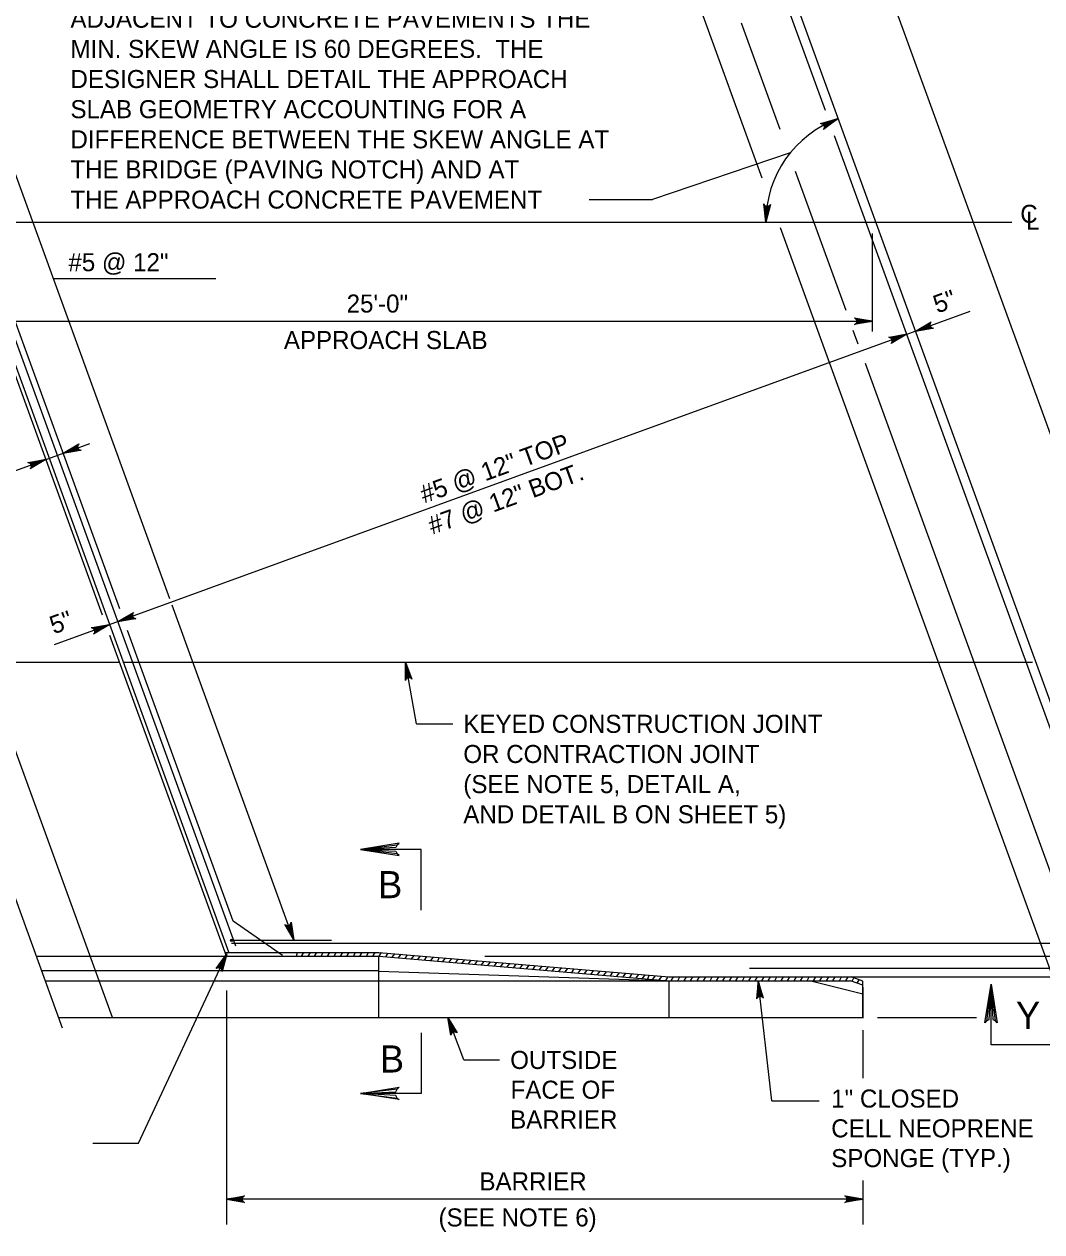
# Model space of a CAD drawing. Extents: x 636530 to 644067, y 294168 to 299122.
# Drawn here: x 639988.2 to 640157.5, y 294379.8 to 294580.6 of the extents above; entities that cross this region are included whole.
import ezdxf

# ---------------------------------------------------------------- set-up
doc = ezdxf.new("R2010")
doc.units = 0
doc.layers.add('1', color=7, linetype='Continuous')

msp = doc.modelspace()

# ---------------------------------------------------------------- linework, layer by layer
at = {"layer": '1'}
for p, q in [((640191.8, 294422.19), (640098.66, 294678.09)), ((640121.52, 294566.25), (640081.19, 294677.07)), ((640175.58, 294422.19), (640083.92, 294674.02)), ((640012.48, 294485.04), (639946.23, 294667.06)), ((640004.15, 294483.38), (639938.45, 294663.87)), ((640111.03, 294554.98), (640091.92, 294607.49)), ((640114.01, 294563.08), (640107.57, 294580.77)), ((640001.29, 294482.33), (639966.42, 294578.12)), ((640022.32, 294426.3), (639967, 294578.31)), ((640023.48, 294427.29), (639968.38, 294578.69)), ((640173.57, 294423.25), (640123.06, 294562.02)), ((640115.67, 294559.17), (640092.78, 294551.46)), ((640124.97, 294532.96), (640116.55, 294556.1)), ((640082.22, 294551.46), (640092.78, 294551.46)), ((639931.32, 294547.68), (640152.54, 294547.68)), ((640159.36, 294422.19), (640114.04, 294546.7)), ((640129.36, 294529.47), (640129.36, 294545.79)), ((639993.1, 294538.28), (640020.13, 294538.28)), ((639976.96, 294531.19), (640129.36, 294531.19)), ((640145.57, 294532.84), (639993.23, 294477.39)), ((640126.99, 294527.41), (640126.17, 294529.67)), ((640164.76, 294423.65), (640128.18, 294524.16)), ((639966.56, 294498.99), (639999.18, 294510.86)), ((640002.92, 294415.48), (639976.8, 294487.21)), ((640033.13, 294428.3), (640012.86, 294484)), ((639994.65, 294413.68), (639970.46, 294480.13)), ((640021.92, 294425.66), (640002.51, 294478.97)), ((640023.04, 294431.49), (640005.46, 294479.78)), ((639972.5, 294474.53), (640004.13, 294474.53)), ((640004.67, 294474.53), (640155.99, 294474.53)), ((640053.49, 294464.27), (640051.69, 294474.53)), ((640053.49, 294464.27), (640059.58, 294464.27)), ((640031.22, 294425.76), (640023.04, 294431.49)), ((640022.57, 294428.3), (640039.37, 294428.3)), ((640022.76, 294427.79), (640172.37, 294427.79)), ((639990.29, 294425.66), (640047.22, 294425.66)), ((640007.25, 294394.54), (640021.95, 294426.04)), ((640021.69, 294426.27), (640047.24, 294426.27)), ((640033.57, 294425.66), (640033.74, 294426.27)), ((640034.41, 294425.66), (640034.78, 294426.27)), ((640035.49, 294425.66), (640035.86, 294426.27)), ((640036.56, 294425.66), (640036.94, 294426.27)), ((640037.64, 294425.66), (640038.01, 294426.27)), ((640038.71, 294425.66), (640039.09, 294426.27)), ((640039.79, 294425.66), (640040.16, 294426.27)), ((640040.87, 294425.66), (640041.24, 294426.27)), ((640041.94, 294425.66), (640042.32, 294426.27)), ((640043.02, 294425.66), (640043.39, 294426.27)), ((640044.09, 294425.66), (640044.47, 294426.27)), ((640045.17, 294425.66), (640045.54, 294426.27)), ((640046.25, 294425.66), (640046.62, 294426.27)), ((640047.22, 294425.66), (640095.49, 294421.57)), ((640047.22, 294415.37), (640047.22, 294425.66)), ((640047.24, 294426.27), (640095.52, 294422.19)), ((640047.32, 294425.66), (640047.7, 294426.27)), ((640048.39, 294425.56), (640048.81, 294426.14)), ((640049.46, 294425.47), (640049.89, 294426.05)), ((640050.53, 294425.38), (640050.96, 294425.96)), ((640051.61, 294425.28), (640052.03, 294425.87)), ((640052.68, 294425.19), (640053.1, 294425.78)), ((640053.75, 294425.1), (640054.17, 294425.68)), ((640054.82, 294425.01), (640055.25, 294425.59)), ((640055.89, 294424.92), (640056.32, 294425.5)), ((640057.06, 294424.82), (640057.28, 294425.42)), ((640057.89, 294424.75), (640058.32, 294425.33)), ((640058.97, 294424.66), (640059.39, 294425.24)), ((640060.04, 294424.57), (640060.46, 294425.15)), ((640061.11, 294424.48), (640061.53, 294425.06)), ((640062.18, 294424.39), (640062.61, 294424.97)), ((640063.25, 294424.3), (640063.68, 294424.88)), ((640064.33, 294424.21), (640064.75, 294424.79)), ((640064.89, 294425.66), (640230.08, 294425.66)), ((640065.4, 294424.12), (640065.82, 294424.7)), ((640066.47, 294424.03), (640066.89, 294424.61)), ((640067.54, 294423.94), (640067.97, 294424.52)), ((639991.15, 294423.29), (640047.22, 294423.29)), ((640047.22, 294423.18), (640095.49, 294421.57)), ((640068.61, 294423.85), (640069.04, 294424.43)), ((640069.69, 294423.76), (640070.11, 294424.34)), ((640070.76, 294423.67), (640071.18, 294424.25)), ((640071.83, 294423.57), (640072.25, 294424.16)), ((640072.9, 294423.48), (640073.33, 294424.07)), ((640073.98, 294423.39), (640074.4, 294423.97)), ((640075.05, 294423.3), (640075.47, 294423.88)), ((640076.12, 294423.21), (640076.54, 294423.79)), ((640077.19, 294423.12), (640077.62, 294423.7)), ((640078.26, 294423.03), (640078.69, 294423.61)), ((640079.34, 294422.94), (640079.76, 294423.52)), ((640080.41, 294422.85), (640080.83, 294423.43)), ((640081.48, 294422.76), (640081.9, 294423.34)), ((640082.55, 294422.67), (640082.98, 294423.25)), ((640083.62, 294422.58), (640084.05, 294423.16)), ((640084.7, 294422.49), (640085.12, 294423.07)), ((640085.77, 294422.4), (640086.19, 294422.98)), ((640086.84, 294422.31), (640087.26, 294422.89)), ((640087.91, 294422.22), (640088.34, 294422.8)), ((640088.99, 294422.12), (640089.41, 294422.71)), ((640090.06, 294422.03), (640090.48, 294422.62)), ((640091.13, 294421.94), (640091.55, 294422.52)), ((640108.93, 294423.65), (640173.75, 294423.65)), ((639991.78, 294421.57), (640095.49, 294421.57)), ((640091.99, 294421.87), (640092.22, 294422.47)), ((640092.83, 294421.8), (640093.26, 294422.38)), ((640093.9, 294421.71), (640094.33, 294422.29)), ((640094.98, 294421.62), (640095.4, 294422.2)), ((640095.49, 294421.57), (640095.49, 294415.37)), ((640095.49, 294421.57), (640125.72, 294421.57)), ((640095.52, 294422.19), (640125.83, 294422.19)), ((640095.88, 294421.57), (640096.26, 294422.19)), ((640096.96, 294421.57), (640097.33, 294422.19)), ((640098.03, 294421.57), (640098.41, 294422.19)), ((640099.11, 294421.57), (640099.48, 294422.19)), ((640100.19, 294421.57), (640100.56, 294422.19)), ((640101.26, 294421.57), (640101.64, 294422.19)), ((640102.34, 294421.57), (640102.71, 294422.19)), ((640103.41, 294421.57), (640103.79, 294422.19)), ((640104.49, 294421.57), (640104.86, 294422.19)), ((640105.57, 294421.57), (640105.94, 294422.19)), ((640106.64, 294421.57), (640107.02, 294422.19)), ((640107.72, 294421.57), (640108.09, 294422.19)), ((640108.79, 294421.57), (640109.17, 294422.19)), ((640109.87, 294421.57), (640110.24, 294422.19)), ((640112.63, 294401.59), (640110.36, 294421.57)), ((640110.95, 294421.57), (640111.32, 294422.19)), ((640112.02, 294421.57), (640112.39, 294422.19)), ((640113.1, 294421.57), (640113.47, 294422.19)), ((640114.17, 294421.57), (640114.55, 294422.19)), ((640115.25, 294421.57), (640115.62, 294422.19)), ((640116.33, 294421.57), (640116.7, 294422.19)), ((640117.4, 294421.57), (640117.77, 294422.19)), ((640118.48, 294421.57), (640118.85, 294422.19)), ((640127.73, 294419.36), (640118.87, 294421.57)), ((640119.55, 294421.57), (640119.93, 294422.19)), ((640120.63, 294421.57), (640121, 294422.19)), ((640121.71, 294421.57), (640122.08, 294422.19)), ((640122.78, 294421.57), (640123.15, 294422.19)), ((640123.86, 294421.57), (640124.23, 294422.19)), ((640124.93, 294421.57), (640125.31, 294422.19)), ((640127.73, 294420.82), (640125.72, 294421.57)), ((640125.83, 294422.19), (640175.58, 294422.19)), ((640127.73, 294421.47), (640125.83, 294422.19)), ((640125.96, 294421.48), (640126.28, 294422.02)), ((640126.83, 294421.16), (640127.16, 294421.69)), ((640127.73, 294415.48), (640127.73, 294421.47)), ((640021.92, 294419.96), (640021.92, 294381.04)), ((640127.73, 294420.48), (640127.73, 294415.37)), ((639994, 294415.48), (640127.73, 294415.48)), ((640061.39, 294408.42), (640058.72, 294415.48)), ((640096.73, 294415.48), (640109.23, 294415.48)), ((640130.19, 294415.48), (640146.66, 294415.48)), ((640127.73, 294413.35), (640127.73, 294405.37)), ((640061.39, 294408.42), (640067.32, 294408.42)), ((640112.63, 294401.59), (640120.5, 294401.59)), ((639999.7, 294394.54), (640007.25, 294394.54)), ((640127.73, 294388.37), (640127.73, 294381.04)), ((640127.73, 294385.25), (640021.92, 294385.25))]:
    msp.add_line(p, q, dxfattribs=at)
for points in [[(640123.65, 294564.87), (640121.22, 294563.05), (640121.29, 294563.17), (640121.35, 294563.29), (640121.36, 294563.41), (640121.37, 294563.53), (640121.34, 294563.62), (640121.31, 294563.72), (640121.25, 294563.8), (640121.19, 294563.88), (640121.1, 294563.95), (640121, 294564.01), (640120.86, 294564.03), (640120.72, 294564.05), (640123.65, 294564.87), (640120.86, 294564.03), (640121, 294564.01), (640123.65, 294564.87), (640121.1, 294563.95), (640121.19, 294563.88), (640123.65, 294564.87), (640121.25, 294563.8), (640121.31, 294563.72), (640123.65, 294564.87), (640121.34, 294563.62), (640121.37, 294563.53), (640123.65, 294564.87), (640121.36, 294563.41), (640121.35, 294563.29), (640123.65, 294564.87), (640121.29, 294563.17)], [(640111.61, 294547.68), (640111.27, 294550.7), (640111.34, 294550.58), (640111.41, 294550.46), (640111.51, 294550.39), (640111.6, 294550.32), (640111.7, 294550.3), (640111.8, 294550.28), (640111.9, 294550.29), (640112, 294550.3), (640112.11, 294550.35), (640112.21, 294550.4), (640112.3, 294550.51), (640112.39, 294550.62), (640111.61, 294547.68), (640112.3, 294550.51), (640112.21, 294550.4), (640111.61, 294547.68), (640112.11, 294550.35), (640112, 294550.3), (640111.61, 294547.68), (640111.9, 294550.29), (640111.8, 294550.28), (640111.61, 294547.68), (640111.7, 294550.3), (640111.6, 294550.32), (640111.61, 294547.68), (640111.51, 294550.39), (640111.41, 294550.46), (640111.61, 294547.68), (640111.34, 294550.58)], [(640129.36, 294531.19), (640126.38, 294530.63), (640126.49, 294530.71), (640126.61, 294530.79), (640126.67, 294530.89), (640126.73, 294530.99), (640126.74, 294531.09), (640126.76, 294531.19), (640126.74, 294531.29), (640126.73, 294531.39), (640126.67, 294531.49), (640126.61, 294531.59), (640126.49, 294531.67), (640126.38, 294531.75), (640129.36, 294531.19), (640126.49, 294531.67), (640126.61, 294531.59), (640129.36, 294531.19), (640126.67, 294531.49), (640126.73, 294531.39), (640129.36, 294531.19), (640126.74, 294531.29), (640126.76, 294531.19), (640129.36, 294531.19), (640126.74, 294531.09), (640126.73, 294530.99), (640129.36, 294531.19), (640126.67, 294530.89), (640126.61, 294530.79), (640129.36, 294531.19), (640126.49, 294530.71)], [(640136.5, 294529.54), (640139.12, 294531.09), (640139.03, 294530.97), (640138.95, 294530.86), (640138.93, 294530.75), (640138.91, 294530.63), (640138.93, 294530.53), (640138.95, 294530.43), (640139, 294530.34), (640139.05, 294530.26), (640139.14, 294530.18), (640139.23, 294530.11), (640139.36, 294530.07), (640139.5, 294530.04), (640136.5, 294529.54), (640139.36, 294530.07), (640139.23, 294530.11), (640136.5, 294529.54), (640139.14, 294530.18), (640139.05, 294530.26), (640136.5, 294529.54), (640139, 294530.34), (640138.95, 294530.43), (640136.5, 294529.54), (640138.93, 294530.53), (640138.91, 294530.63), (640136.5, 294529.54), (640138.93, 294530.75), (640138.95, 294530.86), (640136.5, 294529.54), (640139.03, 294530.97)], [(640135.07, 294529.02), (640132.46, 294527.48), (640132.54, 294527.59), (640132.62, 294527.7), (640132.64, 294527.82), (640132.66, 294527.93), (640132.65, 294528.03), (640132.63, 294528.13), (640132.58, 294528.22), (640132.53, 294528.31), (640132.44, 294528.38), (640132.35, 294528.46), (640132.21, 294528.49), (640132.08, 294528.53), (640135.07, 294529.02), (640132.21, 294528.49), (640132.35, 294528.46), (640135.07, 294529.02), (640132.44, 294528.38), (640132.53, 294528.31), (640135.07, 294529.02), (640132.58, 294528.22), (640132.63, 294528.13), (640135.07, 294529.02), (640132.65, 294528.03), (640132.66, 294527.93), (640135.07, 294529.02), (640132.64, 294527.82), (640132.62, 294527.7), (640135.07, 294529.02), (640132.54, 294527.59)], [(639994.74, 294509.24), (639997.35, 294510.79), (639997.27, 294510.67), (639997.19, 294510.56), (639997.16, 294510.45), (639997.14, 294510.33), (639997.16, 294510.23), (639997.18, 294510.13), (639997.23, 294510.04), (639997.28, 294509.96), (639997.37, 294509.88), (639997.46, 294509.81), (639997.59, 294509.77), (639997.73, 294509.74), (639994.74, 294509.24), (639997.59, 294509.77), (639997.46, 294509.81), (639994.74, 294509.24), (639997.37, 294509.88), (639997.28, 294509.96), (639994.74, 294509.24), (639997.23, 294510.04), (639997.18, 294510.13), (639994.74, 294509.24), (639997.16, 294510.23), (639997.14, 294510.33), (639994.74, 294509.24), (639997.16, 294510.45), (639997.19, 294510.56), (639994.74, 294509.24), (639997.27, 294510.67)], [(639991.87, 294508.2), (639989.26, 294506.65), (639989.34, 294506.77), (639989.42, 294506.88), (639989.44, 294507), (639989.46, 294507.11), (639989.45, 294507.21), (639989.43, 294507.31), (639989.38, 294507.4), (639989.33, 294507.49), (639989.24, 294507.56), (639989.15, 294507.63), (639989.01, 294507.67), (639988.88, 294507.71), (639991.87, 294508.2), (639989.01, 294507.67), (639989.15, 294507.63), (639991.87, 294508.2), (639989.24, 294507.56), (639989.33, 294507.49), (639991.87, 294508.2), (639989.38, 294507.4), (639989.43, 294507.31), (639991.87, 294508.2), (639989.45, 294507.21), (639989.46, 294507.11), (639991.87, 294508.2), (639989.44, 294507), (639989.42, 294506.88), (639991.87, 294508.2), (639989.34, 294506.77)], [(640003.84, 294481.26), (640006.45, 294482.8), (640006.37, 294482.69), (640006.29, 294482.57), (640006.27, 294482.46), (640006.25, 294482.35), (640006.27, 294482.25), (640006.28, 294482.15), (640006.33, 294482.06), (640006.38, 294481.97), (640006.47, 294481.9), (640006.56, 294481.82), (640006.7, 294481.79), (640006.83, 294481.75), (640003.84, 294481.26), (640006.7, 294481.79), (640006.56, 294481.82), (640003.84, 294481.26), (640006.47, 294481.9), (640006.38, 294481.97), (640003.84, 294481.26), (640006.33, 294482.06), (640006.28, 294482.15), (640003.84, 294481.26), (640006.27, 294482.25), (640006.25, 294482.35), (640003.84, 294481.26), (640006.27, 294482.46), (640006.29, 294482.57), (640003.84, 294481.26), (640006.37, 294482.69)], [(640002.41, 294480.74), (639999.8, 294479.19), (639999.88, 294479.3), (639999.96, 294479.42), (639999.98, 294479.53), (640000, 294479.65), (639999.98, 294479.75), (639999.97, 294479.85), (639999.92, 294479.93), (639999.86, 294480.02), (639999.77, 294480.1), (639999.69, 294480.17), (639999.55, 294480.21), (639999.41, 294480.24), (640002.41, 294480.74), (639999.55, 294480.21), (639999.69, 294480.17), (640002.41, 294480.74), (639999.77, 294480.1), (639999.86, 294480.02), (640002.41, 294480.74), (639999.92, 294479.93), (639999.97, 294479.85), (640002.41, 294480.74), (639999.98, 294479.75), (640000, 294479.65), (640002.41, 294480.74), (639999.98, 294479.53), (639999.96, 294479.42), (640002.41, 294480.74), (639999.88, 294479.3)], [(640051.69, 294474.53), (640052.76, 294471.69), (640052.66, 294471.79), (640052.56, 294471.89), (640052.45, 294471.93), (640052.34, 294471.97), (640052.24, 294471.97), (640052.14, 294471.97), (640052.04, 294471.94), (640051.95, 294471.9), (640051.86, 294471.83), (640051.77, 294471.75), (640051.71, 294471.62), (640051.66, 294471.5), (640051.69, 294474.53), (640051.71, 294471.62), (640051.77, 294471.75), (640051.69, 294474.53), (640051.86, 294471.83), (640051.95, 294471.9), (640051.69, 294474.53), (640052.04, 294471.94), (640052.14, 294471.97), (640051.69, 294474.53), (640052.24, 294471.97), (640052.34, 294471.97), (640051.69, 294474.53), (640052.45, 294471.93), (640052.56, 294471.89), (640051.69, 294474.53), (640052.66, 294471.79)], [(640050.32, 294444.14), (640050.09, 294443.7), (640044.22, 294443.38), (640050.32, 294444.14), (640050.63, 294444.41), (640044.22, 294443.38), (640050.09, 294443.09), (640050.3, 294442.65), (640044.22, 294443.38), (640050.63, 294442.36), (640050.3, 294442.65)], [(640054.3, 294433.3), (640054.3, 294443.38), (640044.22, 294443.38)], [(640033.13, 294428.3), (640031.59, 294430.91), (640031.7, 294430.83), (640031.81, 294430.75), (640031.93, 294430.73), (640032.04, 294430.71), (640032.14, 294430.73), (640032.24, 294430.75), (640032.33, 294430.8), (640032.42, 294430.85), (640032.49, 294430.94), (640032.57, 294431.03), (640032.6, 294431.16), (640032.64, 294431.3), (640033.13, 294428.3), (640032.6, 294431.16), (640032.57, 294431.03), (640033.13, 294428.3), (640032.49, 294430.94), (640032.42, 294430.85), (640033.13, 294428.3), (640032.33, 294430.8), (640032.24, 294430.75), (640033.13, 294428.3), (640032.14, 294430.73), (640032.04, 294430.71), (640033.13, 294428.3), (640031.93, 294430.73), (640031.81, 294430.75), (640033.13, 294428.3), (640031.7, 294430.83)], [(640021.95, 294426.04), (640021.19, 294423.1), (640021.17, 294423.24), (640021.15, 294423.38), (640021.08, 294423.47), (640021.01, 294423.57), (640020.93, 294423.63), (640020.85, 294423.69), (640020.75, 294423.71), (640020.65, 294423.74), (640020.54, 294423.73), (640020.42, 294423.72), (640020.3, 294423.65), (640020.18, 294423.58), (640021.95, 294426.04), (640020.3, 294423.65), (640020.42, 294423.72), (640021.95, 294426.04), (640020.54, 294423.73), (640020.65, 294423.74), (640021.95, 294426.04), (640020.75, 294423.71), (640020.85, 294423.69), (640021.95, 294426.04), (640020.93, 294423.63), (640021.01, 294423.57), (640021.95, 294426.04), (640021.08, 294423.47), (640021.15, 294423.38), (640021.95, 294426.04), (640021.17, 294423.24)], [(640110.36, 294421.57), (640110.09, 294418.55), (640110.16, 294418.67), (640110.23, 294418.79), (640110.32, 294418.86), (640110.42, 294418.93), (640110.52, 294418.96), (640110.61, 294418.98), (640110.72, 294418.98), (640110.82, 294418.97), (640110.92, 294418.92), (640111.03, 294418.87), (640111.12, 294418.77), (640111.21, 294418.66), (640110.36, 294421.57), (640111.12, 294418.77), (640111.03, 294418.87), (640110.36, 294421.57), (640110.92, 294418.92), (640110.82, 294418.97), (640110.36, 294421.57), (640110.72, 294418.98), (640110.61, 294418.98), (640110.36, 294421.57), (640110.52, 294418.96), (640110.42, 294418.93), (640110.36, 294421.57), (640110.32, 294418.86), (640110.23, 294418.79), (640110.36, 294421.57), (640110.16, 294418.67)], [(640148.31, 294414.89), (640148.75, 294415.12), (640149.08, 294420.99), (640148.31, 294414.89), (640148.04, 294414.58), (640149.08, 294420.99), (640149.37, 294415.12), (640149.8, 294414.91), (640149.08, 294420.99), (640150.09, 294414.58), (640149.8, 294414.91)], [(640159.16, 294410.91), (640149.08, 294410.91), (640149.08, 294420.99)], [(640058.72, 294415.48), (640060.3, 294412.88), (640060.19, 294412.96), (640060.07, 294413.04), (640059.96, 294413.06), (640059.84, 294413.08), (640059.74, 294413.06), (640059.64, 294413.04), (640059.55, 294412.99), (640059.47, 294412.94), (640059.39, 294412.85), (640059.32, 294412.76), (640059.29, 294412.62), (640059.25, 294412.49), (640058.72, 294415.48), (640059.29, 294412.62), (640059.32, 294412.76), (640058.72, 294415.48), (640059.39, 294412.85), (640059.47, 294412.94), (640058.72, 294415.48), (640059.55, 294412.99), (640059.64, 294413.04), (640058.72, 294415.48), (640059.74, 294413.06), (640059.84, 294413.08), (640058.72, 294415.48), (640059.96, 294413.06), (640060.07, 294413.04), (640058.72, 294415.48), (640060.19, 294412.96)], [(640054.3, 294412.91), (640054.3, 294402.83), (640044.22, 294402.83)], [(640050.32, 294402.07), (640050.09, 294402.51), (640044.22, 294402.83), (640050.32, 294402.07), (640050.63, 294401.8), (640044.22, 294402.83), (640050.09, 294403.12), (640050.3, 294403.56), (640044.22, 294402.83), (640050.63, 294403.85), (640050.3, 294403.56)], [(640021.92, 294385.25), (640024.9, 294385.81), (640024.78, 294385.73), (640024.67, 294385.65), (640024.61, 294385.55), (640024.55, 294385.45), (640024.53, 294385.35), (640024.52, 294385.25), (640024.53, 294385.15), (640024.55, 294385.05), (640024.61, 294384.95), (640024.67, 294384.85), (640024.78, 294384.77), (640024.9, 294384.69), (640021.92, 294385.25), (640024.78, 294384.77), (640024.67, 294384.85), (640021.92, 294385.25), (640024.61, 294384.95), (640024.55, 294385.05), (640021.92, 294385.25), (640024.53, 294385.15), (640024.52, 294385.25), (640021.92, 294385.25), (640024.53, 294385.35), (640024.55, 294385.45), (640021.92, 294385.25), (640024.61, 294385.55), (640024.67, 294385.65), (640021.92, 294385.25), (640024.78, 294385.73)], [(640127.73, 294385.25), (640124.75, 294384.69), (640124.87, 294384.77), (640124.98, 294384.85), (640125.04, 294384.95), (640125.1, 294385.05), (640125.12, 294385.15), (640125.13, 294385.25), (640125.12, 294385.35), (640125.1, 294385.45), (640125.04, 294385.55), (640124.98, 294385.65), (640124.87, 294385.73), (640124.75, 294385.81), (640127.73, 294385.25), (640124.87, 294385.73), (640124.98, 294385.65), (640127.73, 294385.25), (640125.04, 294385.55), (640125.1, 294385.45), (640127.73, 294385.25), (640125.12, 294385.35), (640125.13, 294385.25), (640127.73, 294385.25), (640125.12, 294385.15), (640125.1, 294385.05), (640127.73, 294385.25), (640125.04, 294384.95), (640124.98, 294384.85), (640127.73, 294385.25), (640124.87, 294384.77)], [(640127.73, 294385.25), (640124.75, 294384.69), (640124.87, 294384.77), (640124.98, 294384.85), (640125.04, 294384.95), (640125.1, 294385.05), (640125.12, 294385.15), (640125.13, 294385.25), (640125.12, 294385.35), (640125.1, 294385.45), (640125.04, 294385.55), (640124.98, 294385.65), (640124.87, 294385.73), (640124.75, 294385.81), (640127.73, 294385.25), (640124.87, 294385.73), (640124.98, 294385.65), (640127.73, 294385.25), (640125.04, 294385.55), (640125.1, 294385.45), (640127.73, 294385.25), (640125.12, 294385.35), (640125.13, 294385.25), (640127.73, 294385.25), (640125.12, 294385.15), (640125.1, 294385.05), (640127.73, 294385.25), (640125.04, 294384.95), (640124.98, 294384.85), (640127.73, 294385.25), (640124.87, 294384.77)]]:
    msp.add_lwpolyline(points, dxfattribs=at)
for radius in [0.19, 0.143, 0.0952, 0.0476]:
    msp.add_circle((640022.76, 294428.3), radius, dxfattribs=at)
msp.add_arc((640129.9, 294547.68), 18.29, 110, 180, dxfattribs=at)

# ---------------------------------------------------------------- texts
for s, height, p in [('ADJACENT TO CONCRETE PAVEMENTS THE ', 3, (639995.95, 294579.98)), ('MIN. SKEW ANGLE IS 60 DEGREES.  THE ', 3, (639995.95, 294574.97)), ('DESIGNER SHALL DETAIL THE APPROACH ', 3, (639995.95, 294569.96)), ('SLAB GEOMETRY ACCOUNTING FOR A ', 3, (639995.95, 294564.95)), ('DIFFERENCE BETWEEN THE SKEW ANGLE AT ', 3, (639995.95, 294559.94)), ('THE BRIDGE (PAVING NOTCH) AND AT ', 3, (639995.95, 294554.93)), ('THE APPROACH CONCRETE PAVEMENT', 3, (639995.95, 294549.92)), ('C', 3, (640153.94, 294547.55)), ('L', 3, (640154.9, 294546.4)), ('#5 @ 12"', 3, (639995.61, 294539.51)), ('25\'-0"', 3, (640041.89, 294532.64)), ('APPROACH SLAB', 3, (640031.45, 294526.57)), ('KEYED CONSTRUCTION JOINT', 3, (640061.3, 294462.77)), ('OR CONTRACTION JOINT ', 3, (640061.3, 294457.76)), ('(SEE NOTE 5, DETAIL A,', 3, (640061.3, 294452.75)), ('AND DETAIL B ON SHEET 5)', 3, (640061.3, 294447.74)), ('B', 4.5, (640047.13, 294435.29)), ('Y', 4.5, (640153.23, 294413.56)), ('B', 4.5, (640047.43, 294406.31)), ('OUTSIDE', 3, (640069.1, 294406.9)), ('FACE OF', 3, (640069.16, 294401.95)), ('1" CLOSED', 3, (640122.5, 294400.48)), ('BARRIER', 3, (640069.09, 294397)), ('CELL NEOPRENE', 3, (640122.5, 294395.53)), ('SPONGE (TYP.)', 3, (640122.5, 294390.58)), ('BARRIER', 3, (640063.98, 294386.72)), ('(SEE NOTE 6)', 3, (640057.18, 294380.72))]:
    msp.add_text(s, height=height, dxfattribs=at).set_placement(p)
for s, p in [('5"', (640140.14, 294532.46)), ('#5 @ 12" TOP', (640054.8, 294500.88)), ('#7 @ 12" BOT.', (640056.14, 294495.69)), ('5"', (639993.17, 294479.13))]:
    msp.add_text(s, height=3, rotation=20, dxfattribs=at).set_placement(p)

doc.saveas('drawing.dxf')
